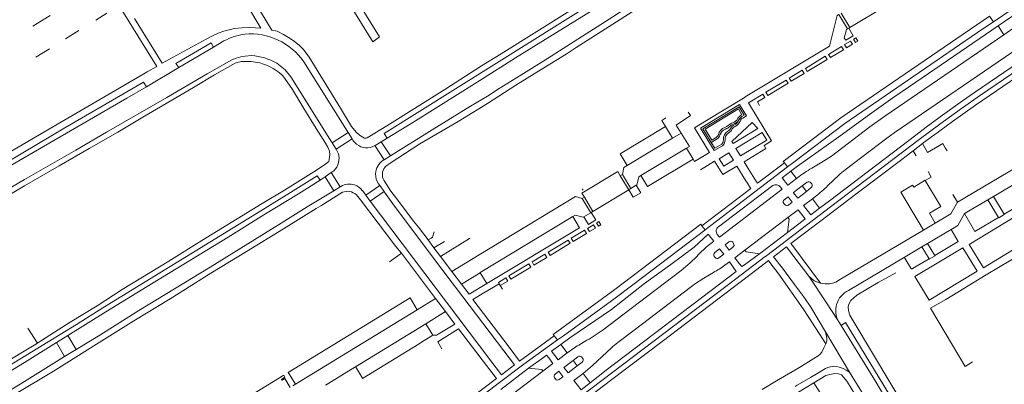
# Model space of a CAD drawing. Extents: x 145000 to 155000, y 457500 to 470000.
# Tile 277 of 548: x 147998 to 148358, y 465005 to 465138. Entities that reach past the tile are written whole.
import ezdxf

# ---------------------------------------------------------------- set-up
doc = ezdxf.new("R2010")
doc.units = 0
doc.header["$LTSCALE"] = 0.2
doc.header["$MEASUREMENT"] = 0
doc.layers.add('kant verharding', color=252, linetype='Continuous', lineweight=0)

msp = doc.modelspace()

# ---------------------------------------------------------------- linework, layer by layer
at = {"layer": 'kant verharding', "lineweight": 0}
for p, q in [((148032.11, 465146.9), (148048.3, 465120.69)), ((148086.37, 465134.65), (148080.39, 465144.7)), ((148301.67, 465134.9), (148314.72, 465142.78)), ((148354.23, 465137.04), (148361.38, 465141.86)), ((148363.21, 465140.54), (148355.9, 465135.51)), ((148003.03, 465135.43), (148009.33, 465139.32)), ((148030.01, 465140.14), (148026.01, 465137.66)), ((148050.32, 465121.86), (148040.19, 465138.29)), ((148300.85, 465134.41), (148297.69, 465139.65)), ((148352.79, 465139.14), (148298.41, 465101.93)), ((148298.51, 465140.14), (148301.67, 465134.9)), ((148350.36, 465134.41), (148354.23, 465137.04)), ((148354.23, 465137.04), (148352.79, 465139.14)), ((148358.07, 465132.32), (148365.39, 465137.33)), ((148014.91, 465130.75), (148019.88, 465133.84)), ((148300.85, 465134.41), (148301.3, 465134.67)), ((148301.3, 465134.67), (148301.67, 465134.9)), ((148301.3, 465134.67), (148302.92, 465131.92)), ((148355.9, 465135.51), (148351.3, 465132.36)), ((148355.9, 465135.51), (148358.07, 465132.32)), ((148050.32, 465121.86), (148066.36, 465130.68)), ((148072.84, 465130.05), (148069.04, 465127.81)), ((148299.81, 465128.71), (148301.93, 465129.97)), ((148303.32, 465130.82), (148303.09, 465130.68)), ((148303.93, 465131.19), (148303.32, 465130.82)), ((148351.3, 465132.36), (148325.86, 465114.91)), ((148004.14, 465124.05), (148009.16, 465127.17)), ((148069.04, 465127.81), (148056.33, 465120.35)), ((148068.17, 465129.34), (148069.04, 465127.81)), ((148293.88, 465125.12), (148298.68, 465128.03)), ((148285.47, 465120.02), (148292.73, 465124.42)), ((148056.33, 465120.35), (148044.57, 465113.31)), ((148044.8, 465118.76), (148048.3, 465120.69)), ((148102.11, 465122.43), (148118.05, 465096.95)), ((148279.58, 465116.45), (148284.31, 465119.32)), ((148011.4, 465099.23), (148043.55, 465118.06)), ((148043.55, 465118.06), (148044.8, 465118.76)), ((148271.02, 465111.3), (148278.41, 465115.75)), ((148264.64, 465107.45), (148269.86, 465110.6)), ((148341.09, 465071.11), (148405.65, 465109.59)), ((148265.38, 465106.23), (148264.64, 465107.45)), ((148273.12, 465093.47), (148265.38, 465106.23)), ((148267.93, 465107.78), (148268.72, 465106.43)), ((148243.4, 465102.75), (148242.55, 465104.04)), ((148261.07, 465101), (148261.14, 465101.17)), ((147981.62, 465081.92), (148011.4, 465099.23)), ((148148.97, 465097.56), (148133.74, 465088.04)), ((148236.91, 465094.47), (148234.32, 465098.77)), ((148118.32, 465096.52), (148112.44, 465092.78)), ((148119.76, 465094.21), (148113.88, 465090.47)), ((148118.05, 465096.95), (148118.32, 465096.52)), ((148118.32, 465096.52), (148119.76, 465094.21)), ((148120.02, 465093.8), (148119.76, 465094.21)), ((148132.53, 465094.49), (148130.42, 465093.2)), ((148236.91, 465094.47), (148220.28, 465084.48)), ((148240.02, 465096.33), (148236.91, 465094.47)), ((148251.05, 465092.91), (148253.18, 465094.23)), ((148282.63, 465084.23), (148297.71, 465094.99)), ((148112.2, 465093.16), (148112.44, 465092.78)), ((148112.44, 465092.78), (148113.88, 465090.47)), ((148114.05, 465090.21), (148113.88, 465090.47)), ((148128.1, 465091.78), (148128.23, 465091.86)), ((148128.1, 465091.78), (148131.43, 465086.6)), ((148130.42, 465093.2), (148128.23, 465091.86)), ((148130.42, 465093.2), (148133.74, 465088.04)), ((148225.34, 465080.8), (148241.96, 465090.81)), ((148244.44, 465086.85), (148241.96, 465090.81)), ((148328.33, 465092.49), (148324.85, 465089.85)), ((148337.32, 465089.93), (148336.63, 465091.01)), ((148131.43, 465086.6), (148131.13, 465086.41)), ((148133.74, 465088.04), (148131.43, 465086.6)), ((148133.68, 465085.31), (148136.5, 465087.17)), ((148244.44, 465086.85), (148227.71, 465076.78)), ((148244.95, 465085.98), (148244.44, 465086.85)), ((148248.54, 465088.15), (148244.95, 465085.98)), ((148250.38, 465089.26), (148248.54, 465088.15)), ((148321.25, 465087.12), (148303.94, 465074)), ((148321.86, 465087.58), (148321.25, 465087.12)), ((148324.85, 465089.85), (148321.86, 465087.58)), ((148324.85, 465089.85), (148325.96, 465088.05)), ((148132.3, 465084.4), (148133.68, 465085.31)), ((148252.28, 465086.07), (148247.07, 465082.93)), ((148248.77, 465061.02), (148278.97, 465083.97)), ((148260.4, 465084.27), (148263.73, 465078.92)), ((148263.05, 465085.87), (148264.56, 465083.46)), ((148264.56, 465083.46), (148266.39, 465080.54)), ((148277.8, 465085.48), (148267.97, 465078.01)), ((148278.97, 465083.97), (148277.8, 465085.48)), ((148278.97, 465083.97), (148281.21, 465085.68)), ((148282.63, 465084.23), (148280.18, 465082.41)), ((148109.85, 465080.39), (148108.03, 465079.17)), ((148112.1, 465081.91), (148109.85, 465080.39)), ((148109.85, 465080.39), (148113, 465075.28)), ((148112.3, 465082.04), (148112.1, 465081.91)), ((148112.1, 465081.91), (148115.33, 465076.7)), ((148217.79, 465080.77), (148216.86, 465082.34)), ((148218.59, 465081.24), (148217.79, 465080.77)), ((148217.79, 465080.77), (148220.89, 465075.62)), ((148218.59, 465081.24), (148221.69, 465076.1)), ((148227.71, 465076.78), (148225.34, 465080.8)), ((148267.63, 465078.55), (148266.39, 465080.54)), ((148279, 465077.34), (148282.22, 465079.74)), ((148282.22, 465079.74), (148280.18, 465082.41)), ((148283.22, 465080.49), (148282.22, 465079.74)), ((148297.64, 465080.93), (148293.71, 465077.15)), ((148329.3, 465079.01), (148331.5, 465080.3)), ((148330.39, 465082.3), (148331.5, 465080.3)), ((148354.27, 465073.21), (148367.15, 465080.84)), ((148113, 465075.28), (148115.33, 465076.7)), ((148115.58, 465076.85), (148115.33, 465076.7)), ((148129.84, 465077.25), (148124.75, 465073.65)), ((148129.42, 465077.85), (148129.84, 465077.25)), ((148129.84, 465077.25), (148131.41, 465075.04)), ((148133.88, 465075.12), (148131.39, 465079.09)), ((148204.16, 465075.49), (148203.9, 465075.93)), ((148221.69, 465076.1), (148220.89, 465075.62)), ((148223.63, 465077.26), (148221.69, 465076.1)), ((148265.48, 465076.11), (148247.61, 465062.51)), ((148273.57, 465077.18), (148253.66, 465062.11)), ((148254.01, 465058.36), (148276.98, 465075.81)), ((148263.73, 465078.92), (148264.25, 465078.09)), ((148264.25, 465078.09), (148265.15, 465076.65)), ((148265.15, 465076.65), (148265.48, 465076.11)), ((148267.97, 465078.01), (148267.63, 465078.55)), ((148276.98, 465075.81), (148276.29, 465076.7)), ((148284.34, 465077.02), (148286.11, 465078.38)), ((148285.85, 465075.03), (148284.34, 465077.02)), ((148287.61, 465076.41), (148285.85, 465075.03)), ((148287.48, 465078.18), (148287.79, 465077.79)), ((148324.07, 465076.95), (148320.36, 465074.75)), ((148103.3, 465069.4), (148113, 465075.28)), ((148116.18, 465074.72), (148108.28, 465069.79)), ((148122.77, 465071.99), (148121.31, 465073.8)), ((148124.75, 465073.65), (148123.48, 465075.34)), ((148126.39, 465071.48), (148124.75, 465073.65)), ((148131.41, 465075.04), (148126.39, 465071.48)), ((148131.41, 465075.04), (148131.62, 465074.74)), ((148204.69, 465072.89), (148203.86, 465072.4)), ((148203.86, 465072.4), (148206.97, 465067.25)), ((148204.69, 465072.89), (148207.79, 465067.74)), ((148220.89, 465075.62), (148207.79, 465067.74)), ((148220.89, 465075.62), (148222.53, 465072.88)), ((148279.11, 465073.07), (148277.74, 465071.99)), ((148280.62, 465071.09), (148279.11, 465073.07)), ((148282.67, 465072.62), (148281.12, 465074.57)), ((148288.02, 465072.3), (148284.82, 465069.86)), ((148289.17, 465073.21), (148288.02, 465072.3)), ((148290.62, 465068.89), (148288.02, 465072.3)), ((148303.94, 465074), (148294.67, 465066.97)), ((148320.36, 465074.75), (148326.68, 465064.14)), ((148341.09, 465071.11), (148339.42, 465073.94)), ((148352.19, 465071.98), (148354.27, 465073.21)), ((148354.27, 465073.21), (148358.1, 465066.72)), ((148358.1, 465066.72), (148371.03, 465074.41)), ((148135.68, 465054.88), (148122.77, 465071.99)), ((148130.14, 465066.52), (148126.39, 465071.48)), ((148277.56, 465070.61), (148277.89, 465070.21)), ((148279.27, 465070.05), (148280.62, 465071.09)), ((148290.62, 465068.89), (148294.22, 465071.64)), ((148338.62, 465066.79), (148341.09, 465071.11)), ((148343.63, 465066.91), (148352.19, 465071.98)), ((148356.05, 465065.5), (148352.19, 465071.98)), ((148170.52, 465013.07), (148130.14, 465066.52)), ((148206.97, 465067.25), (148204.47, 465065.72)), ((148207.18, 465067.38), (148206.97, 465067.25)), ((148207.79, 465067.74), (148207.18, 465067.38)), ((148208.79, 465064.68), (148207.18, 465067.38)), ((148279.06, 465065.49), (148263.32, 465053.53)), ((148282.79, 465068.31), (148279.06, 465065.49)), ((148294.67, 465066.97), (148280.2, 465056.01)), ((148284.55, 465066.07), (148282.79, 465068.31)), ((148332.93, 465063.42), (148330.79, 465067.04)), ((148332.93, 465063.42), (148338.62, 465066.79)), ((148341.2, 465062.52), (148343.63, 465066.91)), ((148345.4, 465055.68), (148365.19, 465067.66)), ((148209.13, 465063.52), (148209.4, 465063.67)), ((148247.61, 465062.51), (148247.21, 465063.02)), ((148247.61, 465062.51), (148248.77, 465061.02)), ((148278.87, 465059.97), (148284.65, 465064.4)), ((148326.68, 465064.14), (148328.63, 465060.87)), ((148328.63, 465060.87), (148332.93, 465063.42)), ((148338.76, 465061.07), (148341.2, 465062.52)), ((148148.61, 465057.98), (148147.54, 465057.31)), ((148162.67, 465057.83), (148152.11, 465051.23)), ((148162.86, 465057.95), (148162.67, 465057.83)), ((148249.95, 465059.4), (148244.8, 465054.66)), ((148248.67, 465060.86), (148248.77, 465061.02)), ((148249.95, 465059.4), (148251.96, 465056.84)), ((148253.26, 465059.32), (148254.01, 465058.36)), ((148268.74, 465052.27), (148278.87, 465059.97)), ((148328.63, 465060.87), (148316.45, 465053.65)), ((148330.17, 465055.98), (148338.76, 465061.07)), ((148135.68, 465054.88), (148137.74, 465052.47)), ((148149.68, 465054.42), (148147.54, 465057.31)), ((148153.55, 465056.76), (148149.68, 465054.42)), ((148152.11, 465051.23), (148149.68, 465054.42)), ((148256.14, 465055.56), (148257.5, 465056.61)), ((148257.58, 465053.58), (148256.14, 465055.56)), ((148258.98, 465054.62), (148257.58, 465053.58)), ((148258.88, 465056.43), (148259.2, 465056.01)), ((148278.58, 465054.77), (148273.83, 465051.16)), ((148281.27, 465051.26), (148278.58, 465054.77)), ((148280.2, 465056.01), (148281.11, 465054.8)), ((148281.11, 465054.8), (148291.01, 465041.44)), ((148321.38, 465050.76), (148328.05, 465054.72)), ((148325.5, 465043.91), (148343.06, 465054.46)), ((148328.05, 465054.72), (148330.17, 465055.98)), ((148328.05, 465054.72), (148330.67, 465050.39)), ((148332.78, 465051.64), (148330.17, 465055.98)), ((148137.74, 465052.47), (148133.39, 465049.29)), ((148137.74, 465052.47), (148150.23, 465035.92)), ((148156.24, 465045.81), (148152.11, 465051.23)), ((148166.2, 465051.83), (148156.24, 465045.81)), ((148252.11, 465051.27), (148252.44, 465050.87)), ((148254.09, 465054.02), (148252.33, 465052.69)), ((148253.83, 465050.71), (148255.6, 465052.08)), ((148255.6, 465052.08), (148254.09, 465054.02)), ((148263.32, 465053.53), (148259.7, 465050.79)), ((148259.7, 465050.79), (148261.42, 465048.56)), ((148259.92, 465042.98), (148270.75, 465051.21)), ((148263.2, 465048.25), (148268.74, 465052.27)), ((148273.83, 465051.16), (148277.06, 465046.93)), ((148281.27, 465051.26), (148286.68, 465044.06)), ((148321.38, 465050.76), (148301.27, 465038.81)), ((148316.45, 465053.65), (148303.68, 465046.08)), ((148256.06, 465048.06), (148257.7, 465049.27)), ((148271.99, 465049.76), (148267.68, 465046.49)), ((148272.48, 465049.11), (148271.99, 465049.76)), ((148275.79, 465044.77), (148272.48, 465049.11)), ((148277.06, 465046.93), (148281.53, 465041.07)), ((148175.21, 465016.76), (148152.6, 465046.66)), ((148156.24, 465045.81), (148159.76, 465041.17)), ((148159.76, 465041.17), (148166.61, 465045.32)), ((148166.61, 465045.32), (148169.04, 465041.4)), ((148212.68, 465009.67), (148257.57, 465043.77)), ((148267.68, 465046.49), (148233.11, 465020.22)), ((148248.34, 465043.36), (148251.84, 465045.39)), ((148275.79, 465044.77), (148284.7, 465032.06)), ((148303.68, 465046.08), (148298.36, 465042.92)), ((148162.51, 465037.52), (148159.76, 465041.17)), ((148167.88, 465037.91), (148173.48, 465041.25)), ((148173.92, 465040.61), (148173.48, 465041.25)), ((148174.78, 465039.31), (148173.92, 465040.61)), ((148259.92, 465042.98), (148203.51, 465000.2)), ((148226.68, 465041.37), (148214.52, 465031.92)), ((148163.93, 465035.55), (148167.88, 465037.91)), ((148150.23, 465035.92), (148143.51, 465031.79)), ((148150.23, 465035.92), (148153.87, 465031.1)), ((148177.12, 465018.09), (148163.93, 465035.55)), ((148015.85, 465022.41), (148029.65, 465031.01)), ((148143.51, 465031.79), (148099.02, 465004.54)), ((148153.87, 465031.1), (148146.73, 465026.69)), ((148199.29, 465021.47), (148214.52, 465031.92)), ((148286.72, 465028.93), (148284.7, 465032.06)), ((148292.9, 465019.37), (148286.72, 465028.93)), ((148146.73, 465026.69), (148120.99, 465010.96)), ((148149.29, 465022.49), (148146.73, 465026.69)), ((148297.7, 465027.36), (148298.55, 465026.07)), ((148004.66, 465019.62), (148001.24, 465025.11)), ((148011.61, 465019.79), (148015.85, 465022.41)), ((148015.85, 465022.41), (148018.88, 465017.27)), ((148027.46, 465022.54), (148018.88, 465017.27)), ((148145.05, 465019.89), (148149.29, 465022.49)), ((148158.67, 465024.78), (148168.91, 465011.38)), ((148193.66, 465022.27), (148180.91, 465013.04)), ((148193.26, 465022.79), (148193.66, 465022.27)), ((148194.82, 465020.76), (148193.66, 465022.27)), ((148194.82, 465020.76), (148196.97, 465022.28)), ((148301.61, 465009.02), (148292.84, 465023.73)), ((147968.32, 464997.49), (148004.66, 465019.62)), ((148011.61, 465019.79), (148000, 465012.54)), ((148004.66, 465019.62), (148005.79, 465020.31)), ((148014.63, 465014.68), (148011.61, 465019.79)), ((148144.21, 465019.38), (148145.05, 465019.89)), ((148196.08, 465019.11), (148199.29, 465021.47)), ((148196.08, 465019.11), (148198.41, 465016.05)), ((148205.61, 465020.65), (148202.62, 465018.88)), ((148233.11, 465020.22), (148214.26, 465005.88)), ((148014.63, 465014.68), (148000, 465005.59)), ((148018.88, 465017.27), (148014.63, 465014.68)), ((148175.21, 465016.76), (148179.08, 465011.64)), ((148180.91, 465013.04), (148177.12, 465018.09)), ((148198.41, 465016.05), (148195.08, 465013.52)), ((148200.51, 465013.26), (148202.29, 465014.63)), ((148120.99, 465010.96), (148118.5, 465009.43)), ((148120.99, 465010.96), (148121.31, 465010.42)), ((148168.91, 465011.38), (148172.51, 465006.61)), ((148174.3, 465008.04), (148170.52, 465013.07)), ((148173.66, 465005.15), (148182.02, 465011.51)), ((148189.66, 465014.37), (148184.26, 465010.41)), ((148189.53, 465009.28), (148193.17, 465012.08)), ((148193.17, 465012.08), (148191.61, 465014.16)), ((148197.17, 465010.73), (148200.51, 465013.26)), ((148202.04, 465011.3), (148200.51, 465013.26)), ((148203.83, 465012.65), (148202.04, 465011.3)), ((148203.68, 465014.44), (148204, 465014.04)), ((148099.02, 465004.54), (148096.83, 465008.1)), ((148118.5, 465009.43), (148113.37, 465006.29)), ((148121.31, 465010.42), (148123.56, 465006.72)), ((148173.8, 464997.33), (148189.53, 465009.28)), ((148184.26, 465010.41), (148174.1, 465002.65)), ((148195.34, 465009.31), (148193.95, 465008.26)), ((148196.83, 465007.33), (148195.34, 465009.31)), ((148198.69, 465008.75), (148197.17, 465010.73)), ((148200.81, 465005.93), (148204.18, 465008.5)), ((148204.18, 465008.5), (148206.76, 465005.08)), ((148212.68, 465009.67), (148206.76, 465005.08)), ((148301.61, 465009.02), (148312.91, 464990.77)), ((148099.02, 465004.54), (148098.01, 465003.94)), ((148113.37, 465006.29), (148110.03, 465004.24)), ((148172.51, 465006.61), (148163.05, 464999.47)), ((148164.19, 464997.95), (148173.66, 465005.15)), ((148193.75, 465006.88), (148194.06, 465006.47)), ((148214.26, 465005.88), (148204.45, 464998.43)), ((148282.9, 465001.68), (148288.53, 465005.12)), ((148288.53, 465005.12), (148290.88, 465001.38)), ((148306.47, 464996.22), (148300.85, 465005.36))]:
    msp.add_line(p, q, dxfattribs=at)
at = {"layer": 'kant verharding', "lineweight": 0, "flags": 128}
for points in [[(148266.84, 465184.97), (148258.6, 465179.41), (148253.2, 465175.69), (148245.95, 465171.13), (148238.53, 465166.15), (148229.47, 465160.48), (148218.59, 465153.24), (148209.85, 465147.8), (148199.34, 465141.02), (148174.23, 465125.29), (148167.06, 465120.92), (148153.59, 465112.34), (148132.47, 465099.02), (148125.28, 465094.66)], [(148132.53, 465094.49), (148131.49, 465096.2), (148262.81, 465178.6), (148263.99, 465176.99)], [(148277.45, 465177.71), (148275.22, 465174.94), (148273.26, 465173.3), (148267.85, 465169.98), (148265.81, 465168.67), (148259.41, 465164.67), (148249.5, 465158.34), (148235.51, 465149.28), (148201.69, 465127.69), (148197.98, 465125.24), (148190.46, 465120.6), (148179.63, 465113.82), (148169.19, 465107.21), (148158.56, 465100.6), (148144.53, 465092.45), (148136.5, 465087.17)], [(148090.35, 465134.03), (148076.65, 465156.77), (148086.34, 465162.59), (148098.74, 465170.31)], [(148112.7, 465153.51), (148127.27, 465129.73), (148129.8, 465131.5), (148121.78, 465144.39), (148115.24, 465155.05)], [(148223.37, 465151.29), (148205.3, 465139.88), (148179.5, 465123.88), (148166.48, 465115.6), (148142, 465100.26), (148132.53, 465094.49)], [(148294.69, 465069.38), (148327.1, 465094.04), (148334.66, 465099.67), (148342.54, 465105.35), (148349.43, 465110.16), (148406.01, 465148.81)], [(148148.97, 465097.56), (148163.02, 465106.14), (148169.2, 465109.87), (148173.55, 465112.65), (148179.83, 465116.52), (148189.84, 465122.8), (148215.02, 465138.85), (148226.48, 465146.37)], [(148297.69, 465139.65), (148297.08, 465139.28), (148294.23, 465128.11), (148263.48, 465109.55)], [(148332.3, 465095.49), (148339.27, 465100.59), (148347.71, 465106.56), (148393.31, 465137.75)], [(148066.36, 465130.68), (148069, 465132.08), (148070.8, 465132.87), (148072.79, 465133.56), (148074.84, 465134.1), (148076.71, 465134.53), (148079.51, 465134.78), (148082.39, 465134.9), (148084.44, 465134.84), (148086.37, 465134.65)], [(148125.28, 465094.66), (148124.85, 465094.46), (148124.23, 465094.48), (148122.44, 465095.6), (148121.21, 465096.64), (148119.47, 465098.73), (148115.44, 465105.46), (148104.01, 465124.08), (148101.97, 465126.9), (148100.53, 465128.42), (148098.57, 465130.01), (148096.53, 465131.34), (148094.64, 465132.43), (148092.28, 465133.57), (148090.35, 465134.03)], [(148350.36, 465134.41), (148299.93, 465099.82), (148281.21, 465085.68)], [(148302.92, 465131.92), (148300.2, 465130.29), (148299.68, 465131.11), (148300.52, 465134.22), (148300.85, 465134.41)], [(148358.07, 465132.32), (148314.5, 465102.58), (148309.05, 465098.63), (148295.03, 465087.97), (148292.11, 465086.08), (148288.45, 465083.93)], [(148301.93, 465129.97), (148302.64, 465128.8), (148300.53, 465127.55), (148299.81, 465128.71)], [(148303.09, 465130.68), (148303.81, 465129.48), (148304.62, 465130), (148303.93, 465131.19)], [(148056.33, 465120.35), (148055.27, 465121.84), (148068.17, 465129.34)], [(148298.68, 465128.03), (148299.37, 465126.84), (148294.61, 465123.95), (148293.88, 465125.12)], [(148363.57, 465127.61), (148317.94, 465096.46), (148315.19, 465094.49), (148299.96, 465082.91)], [(148083, 465124.67), (148080.69, 465124.5), (148079.09, 465124.26), (148077.35, 465123.77), (148075.77, 465123.09), (148066.78, 465118.07), (148052.06, 465109.38), (148029.91, 465096.68), (148018.73, 465090.09), (148000, 465079.41), (147986.24, 465071.34), (147960.89, 465056.72), (147952.82, 465052.01), (147944.63, 465047.29), (147938.14, 465043.8)], [(148111.18, 465085.98), (148111.4, 465086.71), (148111.59, 465088.36), (148111.53, 465089.74), (148110.84, 465091.23), (148110, 465092.66), (148106.64, 465097.99), (148102.1, 465105.34), (148097.95, 465112.25), (148095.17, 465116.36), (148094.31, 465117.43), (148093.1, 465118.53), (148090.93, 465119.96), (148089.58, 465120.7), (148088.5, 465121.17), (148087.34, 465121.61), (148085.96, 465121.98), (148084.31, 465122.32), (148082.81, 465122.48), (148081.33, 465122.58), (148079.36, 465122.51), (148077.71, 465122.17), (148076.93, 465121.89), (148069.41, 465117.71), (148061.69, 465113), (148043.23, 465102.23), (148034.04, 465096.74), (148023.62, 465090.76), (148012.69, 465084.34), (148000, 465077.05), (147991.55, 465072.07)], [(148292.73, 465124.42), (148293.46, 465123.23), (148286.16, 465118.84), (148285.47, 465120.02)], [(148294.22, 465071.64), (148325.8, 465095.6), (148329.58, 465098.5), (148334.7, 465102.32), (148342.95, 465108.2), (148347.3, 465111.23), (148366.05, 465123.99)], [(148092.26, 465121.89), (148095.22, 465119.46), (148097.36, 465116.89), (148112.2, 465093.16)], [(148284.31, 465119.32), (148285.02, 465118.14), (148280.27, 465115.28), (148279.58, 465116.45)], [(148278.41, 465115.75), (148279.11, 465114.58), (148271.75, 465110.12), (148271.02, 465111.3)], [(147984.14, 465078.26), (147983.22, 465079.67), (148014.66, 465098.28), (148043.43, 465114.95), (148044.57, 465113.31)], [(147984.14, 465078.26), (148013.06, 465094.99), (148037.32, 465109.13), (148044.57, 465113.31)], [(148297.71, 465094.99), (148308.01, 465102.59), (148317.42, 465109.29), (148325.86, 465114.91)], [(148263.48, 465109.55), (148263.45, 465109.53), (148249.29, 465100.91)], [(148269.86, 465110.6), (148270.6, 465109.42), (148267.93, 465107.78)], [(148262.54, 465101.86), (148263.92, 465102.71), (148261.42, 465106.84), (148247.14, 465098.17), (148252.16, 465089.94), (148255.19, 465091.74)], [(148251.05, 465092.91), (148247.96, 465097.97), (148261.22, 465106.01), (148263.1, 465102.9), (148262.24, 465102.36), (148261.64, 465101.87), (148261.14, 465101.17)], [(148261.92, 465102.86), (148262.27, 465103.09), (148261.02, 465105.19), (148248.79, 465097.77), (148251.25, 465093.73), (148252.86, 465094.74)], [(148234.32, 465098.77), (148233, 465100.97), (148234.48, 465101.91)], [(148240.02, 465096.33), (148238.22, 465099.29), (148243.4, 465102.75)], [(148249.29, 465100.91), (148244.93, 465098.26), (148250.38, 465089.26)], [(148298.41, 465101.93), (148277.38, 465086.03), (148277.8, 465085.48)], [(148234.32, 465098.77), (148217.76, 465088.8), (148220.28, 465084.48)], [(148256.04, 465098.38), (148256.75, 465098.71), (148257.36, 465099.21)], [(148257.79, 465098.79), (148258.38, 465099.27), (148259.08, 465099.58)], [(148268.04, 465098.09), (148266.03, 465100.22), (148258.57, 465093.32), (148259, 465092.57), (148268.04, 465098.09)], [(148241.96, 465090.81), (148243.05, 465091.43), (148240.02, 465096.33)], [(148271.31, 465093.83), (148269.66, 465096.52), (148260.07, 465090.69), (148261.78, 465088), (148271.31, 465093.83)], [(148328.33, 465092.49), (148332.12, 465095.35), (148332.3, 465095.49)], [(148251.05, 465092.91), (148252.37, 465090.79), (148254.89, 465092.29)], [(148263.05, 465085.87), (148271.05, 465090.78), (148270.43, 465091.82), (148273.12, 465093.47)], [(148334.52, 465091.84), (148330.15, 465089.25), (148328.33, 465092.49)], [(148336.63, 465091.01), (148335.66, 465092.52), (148334.52, 465091.84)], [(148255.59, 465084.25), (148253.97, 465086.96), (148257.53, 465089.12), (148259.14, 465086.41), (148255.59, 465084.25)], [(148005.79, 465020.31), (148007.83, 465021.67), (148016.67, 465027.22), (148026.53, 465033.27), (148035.62, 465039.19), (148052.68, 465049.5), (148064.76, 465057.14), (148086.83, 465070.64), (148095.05, 465075.53), (148103.76, 465081.02), (148106.73, 465082.82), (148110.18, 465085.17), (148111.18, 465085.98)], [(148220.28, 465084.48), (148219.09, 465083.73), (148218.59, 465081.24)], [(148260.4, 465084.27), (148255.3, 465081.17), (148252.28, 465086.07)], [(147922.71, 464967.33), (147958.92, 464989.43), (147970.44, 464996.77), (147975.87, 465000.05), (148018.95, 465026.41), (148028.64, 465032.46), (148049.41, 465045.27), (148059.15, 465051.2), (148084.78, 465067.02), (148097.23, 465074.64), (148106.94, 465080.69), (148108.03, 465079.17)], [(148216.86, 465082.34), (148203.74, 465074.44), (148204.69, 465072.89)], [(148225.34, 465080.8), (148224.52, 465080.35), (148223.85, 465077.37), (148223.63, 465077.26)], [(148280.18, 465082.41), (148276.92, 465079.96), (148279, 465077.34)], [(148108.03, 465079.17), (148100.08, 465074.16), (148087.46, 465066.44), (148074.41, 465058.31), (148044.87, 465040.23), (148029.65, 465031.01)], [(148222.53, 465072.88), (148225.25, 465074.47), (148223.63, 465077.26)], [(148281.12, 465074.57), (148281.11, 465074.58), (148284.34, 465077.02)], [(148325.07, 465076.6), (148324.66, 465077.3), (148324.07, 465076.95)], [(148329.3, 465079.01), (148329.26, 465079.09), (148325.07, 465076.6)], [(148330.79, 465067.04), (148334.96, 465069.53), (148329.3, 465079.01)], [(148152.6, 465046.66), (148135.25, 465069.64), (148131.62, 465074.74)], [(148133.88, 465075.12), (148136.05, 465072.31), (148142.14, 465064.21)], [(148203.86, 465072.4), (148201.43, 465073.12), (148166.2, 465051.83)], [(148285.85, 465075.03), (148282.67, 465072.61), (148282.67, 465072.62)], [(148108.28, 465069.79), (148106.65, 465068.83), (148094.7, 465061.33), (148081.08, 465053.1), (148068.13, 465045.12), (148053.18, 465035.81), (148039.88, 465027.7), (148026.29, 465019.22), (148011.22, 465009.73), (147995.06, 465000.06), (147974, 464987.28)], [(148027.46, 465022.54), (148041.81, 465031.5), (148067.88, 465047.38), (148092.86, 465062.85), (148103.3, 465069.4)], [(148279.1, 465057.52), (148279.21, 465057.6), (148294.69, 465069.38)], [(148284.82, 465069.86), (148287.46, 465066.43), (148290.62, 465068.89)], [(148200.48, 465065.82), (148166.6, 465045.35), (148166.61, 465045.32)], [(148169.04, 465041.4), (148202.83, 465061.78), (148200.48, 465065.82)], [(148200.48, 465065.82), (148201.28, 465066.32), (148204.24, 465065.58), (148204.47, 465065.72)], [(148204.47, 465065.72), (148206.14, 465063), (148208.79, 465064.68)], [(148279.06, 465065.49), (148279.56, 465064.85), (148278.87, 465059.97)], [(148284.65, 465064.4), (148285.41, 465064.98), (148284.55, 465066.07)], [(148331.26, 465032.33), (148336.84, 465035.55), (148351.53, 465044.51), (148365.11, 465052.64), (148379.06, 465060.88), (148390.35, 465067.72)], [(148343.63, 465066.91), (148347.45, 465060.35), (148356.05, 465065.5)], [(148365.19, 465067.66), (148370.36, 465059.12), (148350.57, 465047.14), (148345.4, 465055.68)], [(148358.1, 465066.72), (148358.17, 465066.6), (148356.14, 465065.4), (148356.05, 465065.5)], [(148147.54, 465057.31), (148144.02, 465061.93), (148142.14, 465064.21)], [(148193.26, 465022.79), (148215.81, 465039.16), (148247.21, 465063.02)], [(148208.69, 465061.65), (148207.97, 465062.83), (148205.84, 465061.54), (148206.55, 465060.35), (148208.69, 465061.65)], [(148210.11, 465062.5), (148209.83, 465062.32), (148209.13, 465063.52)], [(148209.4, 465063.67), (148209.96, 465064), (148210.66, 465062.85), (148210.11, 465062.5)], [(148149.69, 465060.22), (148149.16, 465058.33), (148148.61, 465057.98)], [(148248.67, 465060.86), (148222.42, 465040.91), (148215.91, 465036.01), (148196.97, 465022.28)], [(148205.38, 465059.65), (148204.67, 465060.83), (148199.89, 465057.96), (148200.6, 465056.78), (148205.38, 465059.65)], [(148332.78, 465051.64), (148341.36, 465056.75), (148338.76, 465061.07)], [(148199.43, 465056.06), (148198.72, 465057.24), (148191.43, 465052.84), (148192.14, 465051.66), (148199.43, 465056.06)], [(148226.68, 465041.37), (148236.29, 465048.34), (148244.8, 465054.66)], [(148251.96, 465056.84), (148249.32, 465054.73), (148246.39, 465051.92)], [(148270.75, 465051.21), (148270.86, 465051.3), (148279.1, 465057.52)], [(148343.06, 465054.46), (148348.24, 465045.84), (148330.68, 465035.29), (148325.5, 465043.91)], [(148190.98, 465050.93), (148190.26, 465052.11), (148185.52, 465049.28), (148186.24, 465048.1), (148190.98, 465050.93)], [(148268.74, 465052.27), (148263.8, 465052.9), (148263.32, 465053.53)], [(148321.38, 465050.76), (148321.55, 465050.77), (148321.78, 465050.66), (148323.98, 465046.98), (148324.12, 465046.84), (148324.3, 465046.77), (148324.5, 465046.77), (148324.68, 465046.85), (148330.67, 465050.39)], [(148330.67, 465050.39), (148330.73, 465050.28), (148332.86, 465051.5), (148332.78, 465051.64)], [(148185.09, 465047.39), (148184.38, 465048.58), (148177.07, 465044.17), (148177.79, 465042.98), (148185.09, 465047.39)], [(148257.7, 465049.27), (148260.21, 465045.77), (148257.57, 465043.77)], [(148261.42, 465048.56), (148262.22, 465047.53), (148263.2, 465048.25)], [(148173.92, 465040.61), (148176.63, 465042.27), (148175.91, 465043.45), (148173.21, 465041.8), (148173.48, 465041.25)], [(148240.08, 465046.16), (148218.66, 465029.87), (148211.52, 465024.47)], [(148286.68, 465044.06), (148288.7, 465042.32), (148291.01, 465041.44)], [(148286.68, 465044.06), (148293.19, 465034.29), (148297.08, 465028.36), (148297.7, 465027.36)], [(148318.49, 465045.32), (148312.12, 465041.69), (148304.3, 465037.15), (148302.11, 465035.21), (148301.3, 465033.83), (148301.1, 465033.02)], [(148169.04, 465041.4), (148162.52, 465037.51), (148162.51, 465037.52)], [(148216.86, 465019.78), (148222.9, 465024.34), (148243.83, 465040.27)], [(148292.84, 465023.73), (148287.44, 465032.75), (148285.17, 465036.14), (148281.53, 465041.07)], [(148291.01, 465041.44), (148292.68, 465041.2), (148294.26, 465041.29), (148295.91, 465041.57), (148296.61, 465041.83), (148298.36, 465042.92)], [(148096.83, 465008.1), (148096.4, 465008.8), (148140.93, 465036.12), (148143.51, 465031.79)], [(148301.1, 465033.02), (148301.19, 465031.34), (148301.73, 465029.75), (148302.97, 465027.73), (148331.21, 464980.41)], [(148157.33, 465026.56), (148153.88, 465031.1), (148153.87, 465031.1)], [(148346.53, 465012.7), (148343.93, 465011.01), (148339.31, 465018.87), (148331.26, 465032.33)], [(148149.29, 465022.49), (148150.64, 465022.52), (148157.33, 465026.56)], [(148318.45, 464993.24), (148319.81, 464994.15), (148319.79, 464994.53), (148319.67, 464995.03), (148300.1, 465027.06), (148298.55, 465026.07)], [(148298.55, 465026.07), (148304.43, 465016.57), (148311.19, 465005.4), (148318.45, 464993.24)], [(148158.67, 465024.78), (148151.06, 465020.09), (148152.59, 465017.49)], [(148292.84, 465023.73), (148293.36, 465021.4), (148293.34, 465020.48), (148292.9, 465019.37)], [(148123.56, 465006.72), (148123.57, 465006.71), (148144.21, 465019.38)], [(148182.02, 465011.51), (148182.58, 465011.94), (148194.82, 465020.76)], [(148195.08, 465013.52), (148192.65, 465016.67), (148196.08, 465019.11)], [(148287.56, 465013.33), (148290.18, 465014.97), (148290.8, 465015.43), (148291.47, 465016.31), (148292.25, 465017.86), (148292.9, 465019.37)], [(148191.61, 465014.16), (148190.82, 465015.22), (148189.66, 465014.37)], [(148204.18, 465008.5), (148207.57, 465011.43), (148214.55, 465017.84)], [(148000, 465012.54), (147971.55, 464995.14), (147955.2, 464984.89), (147939.69, 464975.35), (147923.69, 464965.43)], [(148179.08, 465011.64), (148179.09, 465011.63), (148174.3, 465008.04)], [(148202.04, 465011.3), (148198.69, 465008.75), (148198.69, 465008.75)], [(148269.64, 465002.69), (148274.89, 465005.83), (148283.11, 465010.54), (148287.56, 465013.33)], [(148287.36, 465007.05), (148290, 465008.56), (148292.84, 465010.28), (148293.64, 465010.71), (148294.69, 465010.97), (148295.91, 465011.13), (148296.94, 465011.04), (148297.87, 465010.84), (148299.27, 465010.25), (148300.33, 465009.66), (148301.61, 465009.02)], [(148095.17, 465007.09), (148094.76, 465007.85), (148081.26, 464999.57)], [(148189.53, 465009.28), (148189.05, 465009.92), (148184.26, 465010.41)], [(148195.46, 465006.28), (148196.84, 465007.32), (148196.83, 465007.33)], [(148298.71, 465007.95), (148297.51, 465008.41), (148296.26, 465008.43), (148294.35, 465008.12), (148292.96, 465007.73), (148288.53, 465005.12)], [(148300.85, 465005.36), (148300.76, 465005.51), (148298.71, 465007.95)], [(147924.06, 464958.87), (147926.87, 464960.58), (147937.32, 464967.11), (147951.3, 464975.51), (147962.95, 464982.67), (147975.83, 464990.66), (147985.1, 464996.5), (148000, 465005.59)], [(148097.15, 465003.42), (148095.14, 465006.65), (148094.12, 465006.05), (148093.93, 465006.32), (148095.17, 465007.09)], [(148206.76, 465005.08), (148203.43, 465002.56), (148200.81, 465005.93)], [(148281.67, 465003.77), (148282.43, 465004.23), (148287.36, 465007.05)]]:
    msp.add_lwpolyline(points, dxfattribs=at)
at = {"layer": 'kant verharding', "lineweight": 0, "extrusion": (0, 0, -1)}
for centre, radius, start, end in [((-148084.07, 465108.45), 24.34, 62.5373, 81.6975), ((-148082.61, 465108.89), 23.73, 85.0253, 145.2196), ((-148263.83, 465099.78), 3.63, 29.7401, 58.1187), ((-148263.73, 465099.92), 2.28, 22.0338, 58.3013), ((-148257.17, 465094.92), 3.64, 14.3002, 71.8584), ((-148257.18, 465094.92), 3.04, 14.2741, 71.8504), ((-148259.97, 465096.69), 3.62, 43.9578, 72.7856), ((-148260.62, 465096.86), 2.75, 27.4723, 65.8035), ((-148260.62, 465096.87), 2.14, 27.4437, 65.7801), ((-148125.1, 465096.99), 6, 308.2186, 327.9642), ((-148258.91, 465094.07), 3.44, 357.1527, 58.9675), ((-148258.91, 465094.08), 2.83, 357.2213, 58.9236), ((-148125.1, 465096.99), 6, 240.0797, 308.2118), ((-148134.92, 465081.22), 4.12, 328.8357, 39.2445), ((-148134.95, 465081.2), 4.16, 39.3066, 50.391), ((-148286.69, 465077.59), 0.986, 53.4557, 142.7928), ((-148287.03, 465077.19), 0.975, 141.8581, 233.065), ((-148251.44, 465121.24), 61.08, 226.2024, 231.847), ((-148258.09, 465055.77), 1.03, 55.1327, 139.9257), ((-148258.34, 465055.44), 1.04, 146.6475, 231.901), ((-148193.07, 465104.05), 74.57, 224.3534, 230.9215), ((-148276.8, 464997.05), 54.36, 52.6547, 58.4264), ((-148179.24, 465067.94), 54.14, 233.4091, 240.8561), ((-148231.59, 464999.91), 24.74, 46.4678, 53.4693), ((-148202.88, 465013.79), 1.03, 54.9821, 140.6771), ((-148203.2, 465013.43), 1, 142.7227, 231.0604)]:
    msp.add_arc(centre, radius, start, end, dxfattribs=at)
at = {"layer": 'kant verharding', "lineweight": 0}
for centre, radius, start, end in [((148081.74, 465103.64), 21.06, 60.0295, 86.5516), ((148257.98, 465103.12), 3.11, 287.0703, 330.2571), ((148257.98, 465103.14), 3.73, 287.2193, 328.1058), ((148258.25, 465102.14), 3.03, 294.1904, 337.9944), ((148255.04, 465101.45), 3.83, 288.1675, 316.0016), ((148255.69, 465099.43), 2.81, 301.0665, 332.5465), ((148255.67, 465099.44), 3.43, 301.0925, 332.4846), ((148258.25, 465102.14), 3.64, 294.1865, 337.9065), ((148251.91, 465096.26), 1.79, 301.8761, 345.8049), ((148251.92, 465096.26), 2.38, 301.9435, 345.7841), ((148253.28, 465093.79), 2.2, 317.0733, 2.8804), ((148253.26, 465093.8), 2.82, 313.1424, 2.7606), ((148108.96, 465087.02), 6, 11.5709, 32.0319), ((148108.96, 465087.02), 6, 303.8454, 11.5519), ((148134.31, 465081.32), 6, 121.9892, 178.7503), ((148310.17, 465045.19), 44.41, 119.279, 127.3597), ((148313.62, 465064.63), 22.82, 126.7548, 134.4234), ((148134.31, 465081.32), 6, 178.7459, 215.3858), ((148118.69, 465071.72), 6, 70.7869, 121.2452), ((148118.69, 465071.72), 6, 37.0714, 70.7698), ((148274.67, 465075.48), 2.03, 36.9347, 122.7342), ((148118.02, 465070.25), 4.83, 47.1953, 112.4114), ((148278.34, 465071.21), 0.981, 127.5632, 217.8085), ((148278.67, 465070.9), 1.04, 221.403, 305.3795), ((148254.83, 465060.52), 1.98, 126.3201, 217.3335), ((148252.97, 465051.87), 1.04, 127.6223, 214.503), ((148253.23, 465051.54), 1.03, 220.5113, 305.6663), ((148231.66, 465081.99), 41.79, 298.8776, 305.7268), ((148304.6, 465031.49), 8.04, 114.5108, 163.7053), ((148304.59, 465031.49), 8.03, 163.6398, 210.9324), ((148231.57, 464971.16), 55.81, 121.2414, 126.452), ((148194.61, 465007.46), 1.04, 129.4739, 214.0922), ((148194.86, 465007.06), 0.989, 216.7047, 307.838)]:
    msp.add_arc(centre, radius, start, end, dxfattribs=at)

doc.saveas('drawing.dxf')
